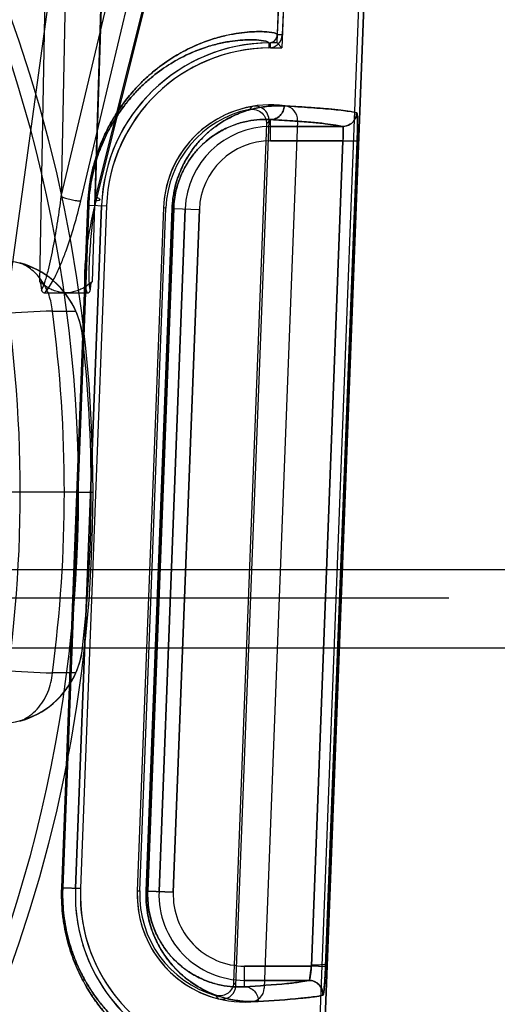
# Model space of a CAD drawing. Header units: millimetres. Extents: x 0 to 297, y 0 to 210.
# Tile 437 of 455: x 243.022 to 243.156, y 159.995 to 160.272. Entities that reach past the tile are written whole.
import ezdxf

# ---------------------------------------------------------------- set-up
doc = ezdxf.new("R2010")
doc.units = ezdxf.units.MM
doc.header["$LTSCALE"] = 16.335
doc.layers.get('0').update_dxf_attribs({"linetype": 'CONTINUOUS'})
for name, color, linetype in [('AXES_REF', 7, 'CONTINUOUS'), ('INTFCLR_1', 7, 'CONTINUOUS'), ('INTFCLR_144815', 7, 'CONTINUOUS'), ('INTFCLR_72935', 7, 'CONTINUOUS')]:
    doc.layers.add(name, color=color, linetype=linetype)

msp = doc.modelspace()

# ---------------------------------------------------------------- linework, layer by layer
at = {"color": 7, "linetype": 'Continuous'}
for radius in [7.756662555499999, 7.756, 7.706331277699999]:
    msp.add_circle((241.4302422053, 154.539298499), radius, dxfattribs=at)
msp.add_arc((241.4302422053, 154.539298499), 7.68, 278.2771290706, 261.7228709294, dxfattribs=at)
at = {"layer": 'AXES_REF', "color": 9, "linetype": 'Continuous'}
msp.add_arc((241.4302422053, 154.539298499), 7.075609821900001, 94.4118118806, 85.5881881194, dxfattribs=at)
at = {"layer": 'INTFCLR_1', "color": 6, "linetype": 'Continuous'}
for p, q in [((243.0862968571, 159.4753140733), (243.1278184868, 160.5621008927)), ((243.087707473, 159.4752871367), (243.1292272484, 160.5620254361)), ((243.105258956, 160.5633136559), (243.0939730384, 160.2679161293)), ((243.1066676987, 160.5632376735), (243.0953826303, 160.2678623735)), ((243.0996460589, 160.2438053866), (243.0903215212, 159.9997450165)), ((243.0445508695, 160.2198151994), (243.0372153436, 160.0278151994)), ((243.0459614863, 160.219788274), (243.0386259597, 160.0277882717)), ((243.0619498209, 160.2191774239), (243.0546142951, 160.0271774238))]:
    msp.add_line(p, q, dxfattribs=at)
at = {"layer": 'INTFCLR_1', "color": 9, "linetype": 'Continuous'}
for p, q in [((243.0953826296, 160.2678623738), (243.0939730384, 160.267916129)), ((243.091600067, 160.2656075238), (243.0916149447, 160.2641969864)), ((243.0921019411, 160.2380946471), (243.0921019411, 160.2440311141)), ((243.1123215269, 160.2420940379), (243.0921019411, 160.2420940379)), ((243.0921019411, 160.2380946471), (243.1124192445, 160.2380946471)), ((243.1035418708, 160.0059562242), (243.1124192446, 160.2380946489)), ((243.1075351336, 160.0058035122), (243.1164126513, 160.2379419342)), ((243.1124192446, 160.2380946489), (243.1164126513, 160.2379419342)), ((243.0406673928, 160.2199799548), (243.033360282, 160.0279786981)), ((243.0336413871, 160.027978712), (243.0409440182, 160.2199799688)), ((243.0406673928, 160.2199799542), (243.0409440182, 160.2199799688)), ((243.0409440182, 160.2199799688), (243.0459614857, 160.2197882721)), ((243.0643913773, 160.2190673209), (243.0570811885, 160.0270660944)), ((243.0575276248, 160.0270661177), (243.0648310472, 160.2190673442)), ((243.0680508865, 160.2189443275), (243.0607153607, 160.0269443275)), ((243.0643913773, 160.2190673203), (243.0648310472, 160.2190673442)), ((243.0720473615, 160.2187916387), (243.0647118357, 160.0267916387)), ((243.0648310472, 160.2190673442), (243.0720473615, 160.2187916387)), ((243.033360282, 160.0279786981), (243.0336413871, 160.027978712)), ((243.0336413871, 160.027978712), (243.0386259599, 160.0277882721)), ((243.0575276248, 160.0270661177), (243.0570811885, 160.0270660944)), ((243.0647118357, 160.0267916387), (243.0575276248, 160.0270661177)), ((243.0847664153, 160.0001760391), (243.0847664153, 160.0059562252)), ((243.1035418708, 160.0059562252), (243.0847664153, 160.0059562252)), ((243.0847664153, 160.0019568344), (243.1028239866, 160.0019568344))]:
    msp.add_line(p, q, dxfattribs=at)
at = {"layer": 'INTFCLR_1', "color": 7, "linetype": 'Continuous'}
msp.add_line((243.1075351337, 160.0058035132), (243.1035418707, 160.0059562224), dxfattribs=at)
at = {"layer": 'INTFCLR_1', "color": 6, "linetype": 'Continuous'}
for centre, radius, start, end in [((243.0915745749, 160.2680075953), 0.0024002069, 270.6077550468, 357.816063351), ((243.0921019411, 160.2180254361), 0.04758473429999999, 90.60430726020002, 177.8120294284), ((243.0915745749, 160.2680075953), 0.0038108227, 270.6069808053, 357.8160603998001), ((243.0921019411, 160.2180254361), 0.04617411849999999, 90.60430654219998, 177.8120270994), ((243.0921019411, 160.2180254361), 0.0301741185, 82.21149370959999, 177.8120295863), ((243.0956489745, 160.2439580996), 0.004, 357.8120301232, 82.21149379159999), ((243.0847664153, 160.0260254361), 0.04758473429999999, 177.8120294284, 265.0198161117), ((243.0847664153, 160.0260254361), 0.04617411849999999, 177.8120299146, 265.019881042), ((243.0847664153, 160.0260254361), 0.0301741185, 177.8120296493, 273.4125651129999), ((243.0863244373, 159.9998977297), 0.004, 273.412564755, 357.8120301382)]:
    msp.add_arc(centre, radius, start, end, dxfattribs=at)
at = {"layer": 'INTFCLR_1', "color": 9, "linetype": 'Continuous'}
for centre, radius, start, end in [((243.0921019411, 160.2180254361), 0.0240686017, 89.99999998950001, 177.8120294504), ((243.0921019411, 160.2180254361), 0.0200692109, 90.0000000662, 177.8120297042), ((243.0830183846, 160.0261012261), 0.049412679, 177.8224634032, 180.0878812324), ((243.0838013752, 160.0260683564), 0.0262926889, 177.8252037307, 180.0936429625), ((243.0847664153, 160.0260254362), 0.0240686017, 177.8120294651, 270.0000000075), ((243.0847664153, 160.0260254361), 0.0200692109, 177.8120295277, 270.0000000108)]:
    msp.add_arc(centre, radius, start, end, dxfattribs=at)
for points, knots in [([(243.093973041, 160.267916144), (243.0939773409, 160.2680282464), (243.0936042, 160.2682726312), (243.092436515, 160.2685602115), (243.0904813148, 160.2687751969), (243.0879760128, 160.2688044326), (243.0853309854, 160.2686608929), (243.0821957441, 160.2682667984), (243.0792793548, 160.2676688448), (243.0767037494, 160.2669721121), (243.0737655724, 160.2660323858), (243.0697801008, 160.2644218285), (243.0646916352, 160.2616949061), (243.0608167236, 160.2589563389), (243.05815758, 160.2567206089), (243.0562099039, 160.254955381), (243.0537475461, 160.2524421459), (243.0513958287, 160.2495970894), (243.0495394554, 160.2470123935), (243.0476153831, 160.2440353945), (243.0458353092, 160.2407298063), (243.0444734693, 160.2375952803), (243.0437248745, 160.2356343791), (243.0430001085, 160.2335399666), (243.0423630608, 160.2313587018), (243.0418238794, 160.229096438), (243.0410994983, 160.2255106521), (243.0407612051, 160.2224449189), (243.0406673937, 160.2199799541)], [0, 0, 0, 0, 0.0041667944, 0.0132325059, 0.0478809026, 0.0743889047, 0.1069926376, 0.1459539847, 0.1917350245, 0.2174100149, 0.2450322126, 0.3062748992, 0.3767708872, 0.4590224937, 0.4819214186, 0.5057929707, 0.5566317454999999, 0.61245778, 0.6427014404, 0.6747871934, 0.7440712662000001, 0.7818214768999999, 0.8016614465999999, 0.8220173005, 0.8641280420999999, 0.8859911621, 0.9083794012, 1, 1, 1, 1]), ([(243.0916000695, 160.2656075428), (243.091604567, 160.2657168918), (243.0912594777, 160.2659630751), (243.09014143, 160.2662539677), (243.088293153, 160.2664734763), (243.0859136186, 160.2665149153), (243.0834042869, 160.2663895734), (243.0804278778, 160.2660250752), (243.0776588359, 160.265463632), (243.0752127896, 160.2648060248), (243.0724213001, 160.2639166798), (243.0686336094, 160.2623881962), (243.0637966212, 160.259794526), (243.0601134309, 160.2571866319), (243.0575855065, 160.2550563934), (243.0557329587, 160.2533732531), (243.053390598, 160.2509759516), (243.0511537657, 160.2482617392), (243.0493878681, 160.245795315), (243.0475569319, 160.2429532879), (243.0458631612, 160.2397973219), (243.044567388, 160.2368047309), (243.0438549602, 160.2349322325), (243.0431650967, 160.2329319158), (243.0425587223, 160.2308486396), (243.0420454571, 160.2286879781), (243.0413557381, 160.2252626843), (243.0410335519, 160.2223344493), (243.0409440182, 160.2199799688)], [0, 0, 0, 0, 0.0042689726, 0.0133434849, 0.0478995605, 0.0743080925, 0.1067900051, 0.1456126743, 0.1912440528, 0.2168424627, 0.2443885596, 0.3054870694, 0.3758623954, 0.4580378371, 0.4809282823, 0.504796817, 0.55564869, 0.6115188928, 0.6417989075, 0.6739322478, 0.7433482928, 0.7811853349, 0.8010746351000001, 0.8214835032, 0.8637107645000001, 0.8856374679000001, 0.9080926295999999, 1, 1, 1, 1]), ([(243.0959177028, 160.2478778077), (243.094733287, 160.2479437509), (243.0922540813, 160.2479312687), (243.0883917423, 160.247424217), (243.0842456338, 160.2462922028), (243.080682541, 160.2447132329), (243.0777489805, 160.2429526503), (243.0758580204, 160.2415679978), (243.0743415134, 160.240277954), (243.0727562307, 160.2387810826), (243.0707846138, 160.2365806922), (243.0689887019, 160.234010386), (243.0676414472, 160.2316053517), (243.0666664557, 160.229516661), (243.0658004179, 160.2271955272), (243.0650932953, 160.2246578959), (243.0645921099, 160.2219242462), (243.0644282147, 160.2200348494), (243.0643913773, 160.2190673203)], [0, 0, 0, 0, 0.0749094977, 0.1561165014, 0.2453216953, 0.3454232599, 0.4010855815, 0.4611454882, 0.493172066, 0.5267668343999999, 0.5987710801, 0.6793235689, 0.7241924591, 0.7727267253, 0.8247342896, 0.8804636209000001, 0.9388580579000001, 1, 1, 1, 1]), ([(243.0921019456, 160.244020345), (243.092569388, 160.2440230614), (243.0935544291, 160.2442264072), (243.0948271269, 160.2450866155), (243.095679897, 160.2463852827), (243.0958992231, 160.2473915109), (243.0959177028, 160.2478778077)], [0, 0, 0, 0, 0.2356907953, 0.4929264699, 0.7546297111, 1, 1, 1, 1]), ([(243.1163119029, 160.245940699), (243.1162801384, 160.2451973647), (243.1158487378, 160.2439076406), (243.1143665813, 160.2424783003), (243.1130627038, 160.2420992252), (243.1123215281, 160.2420976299)], [0, 0, 0, 0, 0.3689833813, 0.6324226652, 1, 1, 1, 1]), ([(243.1164126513, 160.2379419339), (243.1164323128, 160.2384560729), (243.1164669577, 160.2394668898), (243.1165034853, 160.2409319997), (243.1165276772, 160.2423833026), (243.1165190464, 160.243690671), (243.1165142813, 160.24485441), (243.116415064, 160.2454668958), (243.116403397, 160.2459139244), (243.1163119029, 160.245940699)], [0, 0, 0, 0, 0.1923988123, 0.3780628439, 0.5486260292, 0.7331187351, 0.8743091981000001, 0.9643516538, 1, 1, 1, 1]), ([(243.0921019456, 160.244020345), (243.0910836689, 160.2440864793), (243.0889498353, 160.2440993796), (243.0856203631, 160.2436819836), (243.0820402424, 160.242722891), (243.0789596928, 160.2413676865), (243.0764213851, 160.2398493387), (243.0744108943, 160.2383795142), (243.0723875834, 160.2365635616), (243.070383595, 160.234324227), (243.0688243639, 160.232088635), (243.0676551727, 160.229995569), (243.0668079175, 160.2281759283), (243.0660558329, 160.2261540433), (243.0654412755, 160.2239419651), (243.0650056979, 160.2215585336), (243.0648630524, 160.2199110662), (243.0648310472, 160.2190673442)], [0, 0, 0, 0, 0.0743534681, 0.1550331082, 0.2437926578, 0.3435243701, 0.3990981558, 0.4590751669, 0.5247074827, 0.5968389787, 0.6775819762, 0.7227186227, 0.7714095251, 0.8236901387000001, 0.8797311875, 0.9384776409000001, 1, 1, 1, 1]), ([(243.0921019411, 160.2440311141), (243.094166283, 160.2439151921), (243.0979399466, 160.2436875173), (243.1030633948, 160.2433104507), (243.107116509, 160.242937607), (243.1100875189, 160.242562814), (243.1117070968, 160.2422754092), (243.1123215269, 160.2420940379)], [0, 0, 0, 0, 0.3050970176, 0.5578258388, 0.7581134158, 0.9054662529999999, 1, 1, 1, 1]), ([(243.1124192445, 160.2380946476), (243.1124390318, 160.2383518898), (243.112485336, 160.2390764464), (243.1125606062, 160.2403144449), (243.1124807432, 160.2411999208), (243.1124928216, 160.2420707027), (243.1123215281, 160.2420976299)], [0, 0, 0, 0, 0.1918378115, 0.546653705, 0.8710704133, 1, 1, 1, 1]), ([(243.033360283, 160.0279787), (243.0333131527, 160.0267402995), (243.0333083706, 160.0242950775), (243.0335582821, 160.0206890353), (243.0340400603, 160.0172276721), (243.0347222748, 160.0139463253), (243.0354369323, 160.0113493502), (243.0360776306, 160.0093791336), (243.0370414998, 160.0066876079), (243.0386520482, 160.0030061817), (243.0407664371, 159.9992712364), (243.0425234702, 159.9966273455), (243.0442257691, 159.9942968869), (243.0459880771, 159.9921743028), (243.047789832, 159.9902499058), (243.0502629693, 159.9877981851), (243.0539147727, 159.9847410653), (243.0587908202, 159.98159328), (243.0626607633, 159.9796532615), (243.0655370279, 159.9784718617), (243.0680732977, 159.9775630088), (243.0704767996, 159.9768674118), (243.0727343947, 159.9763607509), (243.0746565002, 159.9760038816), (243.076765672, 159.9757257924), (243.0792819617, 159.9755576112), (243.0812522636, 159.9756206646), (243.0824335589, 159.9758158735), (243.0828211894, 159.9760271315), (243.0828253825, 159.9761374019)], [0, 0, 0, 0, 0.04606251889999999, 0.09079100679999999, 0.1342478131, 0.1758530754, 0.2152745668, 0.2342924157, 0.252846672, 0.3215269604, 0.3833176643, 0.4121112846, 0.4394804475, 0.4905571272, 0.5145195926, 0.5374436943, 0.6199777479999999, 0.6909373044, 0.7527191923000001, 0.7805734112, 0.8064734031, 0.8528304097, 0.8734541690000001, 0.8924443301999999, 0.9255134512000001, 0.9522459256, 0.9869084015, 0.9958984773, 1, 1, 1, 1]), ([(243.0570811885, 160.0270660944), (243.0570419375, 160.0260351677), (243.0570696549, 160.0240027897), (243.0574106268, 160.0210593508), (243.0579993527, 160.0183221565), (243.0587732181, 160.0158378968), (243.0596807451, 160.0136016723), (243.0606808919, 160.0115965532), (243.0617467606, 160.0097967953), (243.0631838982, 160.0077054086), (243.0650538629, 160.0054582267), (243.0670599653, 160.0035384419), (243.0686623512, 160.0022312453), (243.0701947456, 160.0011027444), (243.0727686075, 159.999471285), (243.0764423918, 159.99775679), (243.0807517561, 159.9965203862), (243.0847799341, 159.9959658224), (243.0873668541, 159.9959521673), (243.0885987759, 159.9960239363)], [0, 0, 0, 0, 0.0622033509, 0.1222915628, 0.1783748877, 0.2307655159, 0.2789782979, 0.3237295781, 0.3657434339, 0.404988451, 0.4766378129, 0.5415613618, 0.572067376, 0.6012766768, 0.6562614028, 0.7555726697, 0.8445050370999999, 0.9255970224, 1, 1, 1, 1]), ([(243.0336060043, 160.0260257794), (243.0336068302, 160.0254928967), (243.0336360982, 160.023810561), (243.0338290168, 160.0210157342), (243.0342868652, 160.0177097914), (243.0349355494, 160.0145758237), (243.0356151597, 160.0120955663), (243.0362244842, 160.0102140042), (243.0371409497, 160.0076443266), (243.0386721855, 160.0041300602), (243.0406830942, 160.0005644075), (243.0423541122, 159.9980409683), (243.0439725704, 159.9958176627), (243.0456481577, 159.9937929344), (243.0473613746, 159.9919576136), (243.0497117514, 159.9896209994), (243.0531819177, 159.9867087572), (243.0578161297, 159.9837128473), (243.0614936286, 159.9818695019), (243.0642261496, 159.9807492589), (243.0666347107, 159.9798890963), (243.0689170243, 159.9792327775), (243.0710604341, 159.9787573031), (243.0728849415, 159.9784242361), (243.0748860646, 159.97816818), (243.0772766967, 159.9780209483), (243.0791401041, 159.9780960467), (243.0802722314, 159.9782975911), (243.080632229, 159.9785127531), (243.0806360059, 159.9786202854)], [0, 0, 0, 0, 0.0213420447, 0.06737741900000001, 0.1120993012, 0.1549091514, 0.1954641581, 0.2150255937, 0.2341079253, 0.3047210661, 0.3682167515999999, 0.3977925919, 0.4258975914, 0.4783265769, 0.5029138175, 0.5264297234, 0.6110456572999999, 0.6837348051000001, 0.7469788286, 0.7754797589, 0.8019744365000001, 0.8493806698, 0.8704656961, 0.8898779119, 0.9236770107, 0.950998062, 0.9864607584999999, 0.9956906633, 1, 1, 1, 1]), ([(243.0575087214, 160.0260253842), (243.0575096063, 160.0254724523), (243.0575572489, 160.0240504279), (243.0578132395, 160.021828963), (243.0583244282, 160.0194430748), (243.058996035, 160.017278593), (243.0597838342, 160.0153309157), (243.0606517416, 160.0135854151), (243.0615761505, 160.0120200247), (243.0628225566, 160.0102022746), (243.0644426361, 160.0082513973), (243.0664850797, 160.0062957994), (243.0685259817, 160.0047126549), (243.0711219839, 160.0030719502), (243.0742957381, 160.0016003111), (243.0780145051, 160.0005515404), (243.0814840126, 160.0000967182), (243.0837085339, 160.0001046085), (243.0847664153, 160.0001760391)], [0, 0, 0, 0, 0.0394330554, 0.1014001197, 0.1591971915, 0.2132012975, 0.2628183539, 0.3088708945, 0.3520968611, 0.3923582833, 0.4659620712, 0.5324718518, 0.593642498, 0.6498475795, 0.7512275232, 0.8418574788, 0.9243841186, 1, 1, 1, 1]), ([(243.1028239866, 160.0019568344), (243.1020616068, 160.0017412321), (243.1000132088, 160.0014159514), (243.0940026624, 160.0007387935), (243.0887463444, 160.0004099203), (243.0847664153, 160.0001760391)], [0, 0, 0, 0, 0.1308855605, 0.341376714, 1, 1, 1, 1]), ([(243.0847664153, 160.0001760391), (243.0852557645, 160.0001735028), (243.0862935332, 159.9999570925), (243.0876134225, 159.9990133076), (243.0884522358, 159.9976048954), (243.088614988, 159.9965326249), (243.0885987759, 159.9960239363)], [0, 0, 0, 0, 0.2347231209, 0.4931008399, 0.755879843, 1, 1, 1, 1]), ([(243.1028239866, 160.0019568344), (243.1036008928, 160.0019559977), (243.1049729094, 160.0015315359), (243.1064721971, 159.9999705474), (243.1068424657, 159.9985822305), (243.1068136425, 159.9978047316)], [0, 0, 0, 0, 0.3673148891, 0.63215257, 1, 1, 1, 1]), ([(243.0885987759, 159.9960239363), (243.0926133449, 159.9962578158), (243.097915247, 159.9965866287), (243.1039782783, 159.9972638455), (243.1060444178, 159.9975890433), (243.1068136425, 159.9978047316)], [0, 0, 0, 0, 0.6586624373, 0.8691492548, 1, 1, 1, 1])]:
    msp.add_open_spline(points, degree=3, knots=knots, dxfattribs=at)
at = {"layer": 'INTFCLR_1', "color": 6, "linetype": 'Continuous'}
msp.add_open_spline([(243.1163114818, 160.2459407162), (243.1157253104, 160.2461122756), (243.1142235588, 160.2463821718), (243.1115853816, 160.246723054), (243.1082480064, 160.2470448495), (243.104409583, 160.2473486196), (243.1002459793, 160.2476279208), (243.0973788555, 160.2477964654), (243.0959181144, 160.2478777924)], degree=3, knots=[0, 0, 0, 0, 0.08936447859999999, 0.222530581, 0.389450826, 0.5797688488, 0.7859384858, 1, 1, 1, 1], dxfattribs=at)
at = {"layer": 'INTFCLR_1', "color": 7, "linetype": 'Continuous'}
for points, knots in [([(243.1028239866, 160.0019568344), (243.1030067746, 160.0019823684), (243.103116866, 160.0028263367), (243.1033205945, 160.0036299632), (243.1034572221, 160.0049795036), (243.1035378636, 160.0058298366), (243.1035731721, 160.006342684)], [0, 0, 0, 0, 0.1235787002, 0.4193134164, 0.6557971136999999, 1, 1, 1, 1]), ([(243.1028239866, 160.0019568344), (243.1033084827, 160.0020245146), (243.1031465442, 160.0040623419), (243.103474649, 160.0050880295), (243.1035418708, 160.0059562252)], [0, 0, 0, 0, 0.3597076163, 1, 1, 1, 1]), ([(243.1035731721, 160.006342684), (243.1038093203, 160.0063345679), (243.1045142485, 160.0063198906), (243.10572026, 160.0062915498), (243.1066905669, 160.0064397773), (243.1074876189, 160.006418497), (243.1075663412, 160.0065764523)], [0, 0, 0, 0, 0.1763530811, 0.530125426, 0.8682802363, 1, 1, 1, 1]), ([(243.1075663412, 160.0065764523), (243.1075488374, 160.0060611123), (243.1075048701, 160.0050367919), (243.1074364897, 160.0035351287), (243.1073619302, 160.0022180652), (243.1072880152, 160.0011165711), (243.1072134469, 160.0001557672), (243.1071270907, 159.9992895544), (243.1070393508, 159.998522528), (243.1069374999, 159.9981032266), (243.1068787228, 159.9978229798), (243.1068136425, 159.9978047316)], [0, 0, 0, 0, 0.175182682, 0.3483077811, 0.5107389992, 0.6232334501, 0.723652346, 0.8372287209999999, 0.9223507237, 0.9770368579, 1, 1, 1, 1]), ([(243.1068136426, 159.9978047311), (243.1069547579, 159.9982404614), (243.1071441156, 159.9991757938), (243.1072597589, 160.0007650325), (243.107416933, 160.0029865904), (243.1074934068, 160.0047126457), (243.1075351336, 160.005803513)], [0, 0, 0, 0, 0.1691170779, 0.3560472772, 0.5929530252, 1, 1, 1, 1])]:
    msp.add_open_spline(points, degree=3, knots=knots, dxfattribs=at)
at = {"layer": 'INTFCLR_144815', "color": 9, "linetype": 'Continuous'}
for p, q in [((243.0106730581, 160.1393150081), (243.0841557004, 160.6718127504)), ((243.0332218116, 160.2224120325), (243.1114501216, 160.551333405)), ((243.0387249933, 160.2211820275), (243.1175383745, 160.55256341)), ((243.1250428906, 160.5513334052), (243.0428992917, 160.2224120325)), ((243.1257046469, 160.55256341), (243.0429466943, 160.2211820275)), ((243.0271579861, 160.1984475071), (243.0339622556, 160.5475776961)), ((243.0528258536, 160.547577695), (243.0418936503, 160.1984476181)), ((243.0395432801, 160.5474730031), (243.0332218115, 160.2224120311)), ((243.0428992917, 160.2224120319), (243.0530900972, 160.5474730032)), ((243.030743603, 160.1902001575), (243.0373381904, 160.1901702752)), ((243.0392131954, 160.1831859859), (243.0392190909, 160.1831332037)), ((243.1501632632, 160.1173784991), (242.1427684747, 160.1173784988)), ((242.1507672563, 160.109518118), (243.1421644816, 160.1095181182)), ((243.0392190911, 160.0954637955), (243.0392131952, 160.0954110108)), ((243.0373381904, 160.0884267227), (243.0307436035, 160.0883968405))]:
    msp.add_line(p, q, dxfattribs=at)
at = {"layer": 'INTFCLR_144815', "color": 6, "linetype": 'Continuous'}
for p, q in [((243.0285297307, 160.195298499), (243.0405219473, 160.195298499)), ((243.0380867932, 160.139298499), (243.0169011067, 160.139298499)), ((243.0380868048, 160.139298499), (243.0420867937, 160.1392984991)), ((243.0380868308, 160.1392984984), (243.0420867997, 160.1392984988)), ((243.1752962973, 160.117378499), (243.1501632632, 160.1173784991)), ((242.1193466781, 160.0954764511), (243.1735850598, 160.0954764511))]:
    msp.add_line(p, q, dxfattribs=at)
at = {"layer": 'INTFCLR_144815', "color": 9, "linetype": 'Continuous'}
msp.add_circle((242.6464658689, 160.139298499), 0.3956209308, dxfattribs=at)
for centre, radius, start, end in [((242.6464658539, 160.1393682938), 0.3916209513, 359.9897887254, 180.0102113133), ((243.3228075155, 154.2983841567), 5.8990505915, 92.8378929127, 93.1072203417), ((242.6464658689, 160.139298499), 0.3876343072, 352.4544928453, 7.545507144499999), ((242.6464658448, 160.1392287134), 0.3916209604, 179.9897901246, 0.0102099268), ((243.3238039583, 165.9993782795), 5.918241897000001, 266.8932043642, 267.1616585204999)]:
    msp.add_arc(centre, radius, start, end, dxfattribs=at)
at = {"layer": 'INTFCLR_144815', "color": 6, "linetype": 'Continuous'}
for centre, radius, start, end in [((242.6464658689, 160.139298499), 0.3752405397, 350.0000000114, 10.0000000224), ((243.0153738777, 160.1804738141), 0.0239929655, 6.3648645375, 88.49110230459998), ((243.0153578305, 160.18054529), 0.0239950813, 23.6481381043, 75.071295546), ((243.0153135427, 160.180513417), 0.0240486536, 6.3808199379, 23.6753739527), ((242.6464658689, 160.139298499), 0.3951918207, 353.627751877, 6.3722481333), ((243.0153740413, 160.0981231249), 0.0239927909, 271.5085107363, 353.6352322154), ((243.0153046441, 160.0980859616), 0.0240578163, 336.3279434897, 353.6159006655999), ((243.0153578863, 160.0980516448), 0.0239950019, 284.9286144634, 336.3519464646)]:
    msp.add_arc(centre, radius, start, end, dxfattribs=at)
at = {"layer": 'INTFCLR_144815', "color": 9, "linetype": 'Continuous'}
for points, knots in [([(243.0276717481, 160.1960633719), (243.0281478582, 160.1968319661), (243.028609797, 160.1982347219), (243.0291895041, 160.2001609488), (243.0297559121, 160.2023495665), (243.0303917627, 160.2051497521), (243.0312976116, 160.2097042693), (243.0322715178, 160.215461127), (243.0329244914, 160.2200907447), (243.0332218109, 160.2224120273)], [0, 0, 0, 0, 0.1004513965, 0.161528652, 0.22412184, 0.3514007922, 0.4806002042, 0.7399867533, 1, 1, 1, 1]), ([(243.0285298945, 160.1952986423), (243.0295889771, 160.1963634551), (243.0306752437, 160.1982258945), (243.0321785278, 160.2011841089), (243.0333913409, 160.2039778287), (243.0351131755, 160.2084998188), (243.0369486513, 160.2142261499), (243.0381731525, 160.2188617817), (243.0387249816, 160.2211820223)], [0, 0, 0, 0, 0.160886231, 0.2261073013, 0.3563318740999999, 0.4865621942, 0.7445063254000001, 1, 1, 1, 1]), ([(243.0332218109, 160.2224120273), (243.0336159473, 160.2222328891), (243.0345261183, 160.2218977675), (243.0359658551, 160.2215097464), (243.0374015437, 160.2212521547), (243.038324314, 160.221177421), (243.0387249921, 160.2211820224)], [0, 0, 0, 0, 0.2290531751, 0.5118884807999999, 0.7879997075, 1, 1, 1, 1]), ([(243.042946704, 160.2211820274), (243.042376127, 160.2188872), (243.0415993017, 160.2154379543), (243.0407648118, 160.2108256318), (243.0402591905, 160.207406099), (243.0398950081, 160.2040256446), (243.0397476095, 160.201237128), (243.0397787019, 160.1990488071), (243.0399321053, 160.197243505), (243.040185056, 160.1959630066), (243.0405219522, 160.195298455)], [0, 0, 0, 0, 0.2702304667, 0.403811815, 0.5355721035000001, 0.6651771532, 0.7922010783, 0.8545306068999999, 0.9148557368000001, 1, 1, 1, 1]), ([(243.0428992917, 160.2224120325), (243.042575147, 160.2200965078), (243.0421332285, 160.2166236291), (243.0416438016, 160.2119984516), (243.0413369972, 160.2085640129), (243.041101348, 160.2051701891), (243.0409855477, 160.2023752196), (243.0409626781, 160.2001821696), (243.0410267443, 160.1982680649), (243.041099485, 160.1968634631), (243.0413800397, 160.1960630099)], [0, 0, 0, 0, 0.2649502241, 0.3966542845, 0.527024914, 0.6556767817, 0.7820849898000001, 0.844097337, 0.9038837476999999, 1, 1, 1, 1]), ([(243.0428992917, 160.2224120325), (243.043203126, 160.2222731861), (243.0436040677, 160.2220824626), (243.0440954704, 160.2216459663), (243.0440519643, 160.2214778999)], [0, 0, 0, 0, 0.6580283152, 1, 1, 1, 1]), ([(243.0440519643, 160.2214778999), (243.0440172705, 160.2213438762), (243.0435594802, 160.2211760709), (243.0432009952, 160.221179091), (243.042946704, 160.2211820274)], [0, 0, 0, 0, 0.3524927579, 1, 1, 1, 1]), ([(243.0307436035, 160.1902001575), (243.030606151, 160.1917182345), (243.0299791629, 160.1946848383), (243.0280140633, 160.1986725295), (243.0251772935, 160.2018451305), (243.0227806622, 160.2032609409), (243.0215392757, 160.2037301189)], [0, 0, 0, 0, 0.2662787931, 0.5236181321, 0.7681696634, 1, 1, 1, 1]), ([(243.0215393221, 160.0748669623), (243.0225528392, 160.0752498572), (243.0243220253, 160.0762208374), (243.0265113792, 160.0781898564), (243.0282095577, 160.0804333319), (243.0295035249, 160.0829705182), (243.0303629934, 160.0856532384), (243.0306614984, 160.0874900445), (243.0307436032, 160.0883968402)], [0, 0, 0, 0, 0.1889436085, 0.346878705, 0.5106297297, 0.6767675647, 0.8412137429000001, 1, 1, 1, 1])]:
    msp.add_open_spline(points, degree=3, knots=knots, dxfattribs=at)
at = {"layer": 'INTFCLR_144815', "color": 7, "linetype": 'Continuous'}
for points, knots in [([(243.034525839, 160.195298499), (243.0340562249, 160.195297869), (243.0330990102, 160.1953778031), (243.0316590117, 160.195734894), (243.0301863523, 160.1963485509), (243.0286554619, 160.1972489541), (243.0276673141, 160.198017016), (243.0271579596, 160.1984476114)], [0, 0, 0, 0, 0.1722458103, 0.3504564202, 0.5420907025, 0.7553664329, 1, 1, 1, 1]), ([(243.0418937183, 160.1984476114), (243.0413847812, 160.1980160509), (243.0403882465, 160.1972433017), (243.0388467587, 160.1963381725), (243.0373648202, 160.1957255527), (243.0359329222, 160.1953758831), (243.0349871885, 160.1952969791), (243.034525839, 160.195298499)], [0, 0, 0, 0, 0.2447452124, 0.4613666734, 0.6537265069, 0.8307849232, 1, 1, 1, 1])]:
    msp.add_open_spline(points, degree=3, knots=knots, dxfattribs=at)
at = {"layer": 'INTFCLR_144815', "color": 6, "linetype": 'Continuous'}
for points, knots in [([(243.0271579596, 160.1984476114), (243.0274616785, 160.1981874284), (243.0274571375, 160.1972302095), (243.0276221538, 160.196475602), (243.0276715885, 160.1960632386)], [0, 0, 0, 0, 0.490560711, 1, 1, 1, 1]), ([(243.0413800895, 160.1960632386), (243.0414294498, 160.1964749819), (243.0415945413, 160.197229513), (243.0415893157, 160.1981872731), (243.0418937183, 160.1984476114)], [0, 0, 0, 0, 0.5086757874, 1, 1, 1, 1])]:
    msp.add_open_spline(points, degree=3, knots=knots, dxfattribs=at)
for points in [[(243.0276715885, 160.1960632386), (243.0277137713, 160.1957111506), (243.0280622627, 160.1953041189), (243.0284168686, 160.1953041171)], [(243.0405219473, 160.195298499), (243.0408826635, 160.1952985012), (243.0413238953, 160.1956165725), (243.0413667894, 160.1959747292)]]:
    msp.add_open_spline(points, degree=3, dxfattribs=at)
at = {"layer": 'INTFCLR_72935', "color": 6, "linetype": 'Continuous'}
for p, q in [((243.0862963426, 159.4753006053), (243.1278188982, 160.562111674)), ((243.1292272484, 160.5620254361), (243.087707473, 159.4752871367)), ((243.0938849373, 160.2656101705), (243.105258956, 160.5633136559)), ((243.106667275, 160.5632266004), (243.0952426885, 160.2641995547)), ((243.0938849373, 160.2656101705), (243.0921019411, 160.2656101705)), ((243.0938849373, 160.2656101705), (243.0952426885, 160.2641995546)), ((243.092101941, 160.2641995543), (243.095242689, 160.2641995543)), ((243.0823437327, 160.0004791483), (243.0916355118, 160.2436821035)), ((243.0909025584, 160.2428305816), (243.0816778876, 160.001384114)), ((243.0372153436, 160.0278151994), (243.0445508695, 160.2198151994)), ((243.0459625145, 160.2198151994), (243.0386269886, 160.0278151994)), ((243.0619498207, 160.2191774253), (243.0546142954, 160.0271774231)), ((243.0553142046, 160.0271640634), (243.0626497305, 160.2191640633))]:
    msp.add_line(p, q, dxfattribs=at)
at = {"layer": 'INTFCLR_72935', "color": 9, "linetype": 'Continuous'}
for p, q in [((243.0921019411, 160.2641995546), (243.0921019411, 160.2656101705)), ((243.0921019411, 160.2380946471), (243.0921019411, 160.2440311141)), ((243.0921019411, 160.2420940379), (243.1123215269, 160.2420940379)), ((243.1124192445, 160.2380946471), (243.0921019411, 160.2380946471)), ((243.11241928, 160.2380946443), (243.1035419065, 160.0059562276)), ((243.1164126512, 160.2379419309), (243.1075351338, 160.0058035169)), ((243.1164126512, 160.2379419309), (243.11241928, 160.2380946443)), ((243.033360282, 160.027978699), (243.0406673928, 160.2199799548)), ((243.0409440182, 160.2199799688), (243.0336413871, 160.0279787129)), ((243.0406673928, 160.2199799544), (243.0409440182, 160.2199799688)), ((243.0409440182, 160.2199799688), (243.0459614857, 160.2197882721)), ((243.0570811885, 160.0270660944), (243.0643913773, 160.2190673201)), ((243.0648310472, 160.2190673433), (243.0575276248, 160.0270661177)), ((243.0607153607, 160.0269443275), (243.0680508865, 160.2189443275)), ((243.06264922, 160.2191507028), (243.061949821, 160.2191774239)), ((243.0648310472, 160.2190673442), (243.0643913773, 160.2190673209)), ((243.0647118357, 160.0267916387), (243.0720473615, 160.2187916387)), ((243.0648310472, 160.2190673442), (243.0720473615, 160.2187916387)), ((243.033360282, 160.0279786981), (243.0336413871, 160.027978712)), ((243.0386259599, 160.0277882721), (243.0336413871, 160.027978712)), ((243.0546142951, 160.0271774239), (243.0553136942, 160.0271507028)), ((243.0570811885, 160.0270660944), (243.0575276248, 160.0270661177)), ((243.0575276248, 160.0270661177), (243.0647118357, 160.0267916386)), ((243.0847664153, 160.0001760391), (243.0847664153, 160.0059562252)), ((243.0847664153, 160.0059562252), (243.1035418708, 160.0059562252)), ((243.1075351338, 160.0058035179), (243.1035419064, 160.0059562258)), ((243.1028239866, 160.0019568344), (243.0847664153, 160.0019568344))]:
    msp.add_line(p, q, dxfattribs=at)
at = {"layer": 'INTFCLR_72935', "color": 6, "linetype": 'Continuous'}
for centre, radius, start, end in [((243.0921019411, 160.2180254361), 0.04758473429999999, 89.9999999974, 177.8120294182), ((243.0921019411, 160.2180254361), 0.04617411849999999, 90.0000001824, 177.8120270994), ((243.0921019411, 160.2180254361), 0.0301741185, 99.7791963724, 177.81202681), ((243.0921019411, 160.2180254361), 0.0294742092, 101.7282908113, 177.8120294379), ((243.0847664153, 160.0260254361), 0.04758473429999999, 177.8120294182, 267.7698936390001), ((243.0847664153, 160.0260254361), 0.04617411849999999, 177.8120299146, 269.5192412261), ((243.0847664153, 160.0260254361), 0.0301741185, 177.8120310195, 255.8448622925), ((243.0847664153, 160.0260254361), 0.0294742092, 177.8120294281, 253.8957680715)]:
    msp.add_arc(centre, radius, start, end, dxfattribs=at)
at = {"layer": 'INTFCLR_72935', "color": 9, "linetype": 'Continuous'}
for centre, radius, start, end in [((243.1413013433, 160.1932329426), 0.0769706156, 134.8928095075, 135.8102475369), ((243.141328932, 160.2001669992), 0.0660530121, 138.7922956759, 139.7668778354), ((243.0921019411, 160.2180254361), 0.0240686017, 90.0000000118, 177.8120294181), ((243.0921019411, 160.2180254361), 0.0200692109, 90.0000000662, 177.8120297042), ((243.0847664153, 160.0260254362), 0.0240686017, 177.8120294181, 269.9999999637), ((243.0847664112, 160.0260254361), 0.0200692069, 177.8120290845, 269.9999999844), ((243.1352125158, 160.0400757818), 0.0660530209, 215.8571808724, 216.8317628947), ((243.1357141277, 160.0469917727), 0.0769706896, 219.8138118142, 220.7312489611)]:
    msp.add_arc(centre, radius, start, end, dxfattribs=at)
at = {"layer": 'INTFCLR_72935', "color": 7, "linetype": 'Continuous'}
msp.add_arc((243.102814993, 159.9979558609), 0.0040012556, 357.8355308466, 89.87120710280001, dxfattribs=at)
at = {"layer": 'INTFCLR_72935', "color": 9, "linetype": 'Continuous'}
for points, knots in [([(243.0406673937, 160.2199799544), (243.040761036, 160.2224404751), (243.0410983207, 160.2255007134), (243.0418203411, 160.2290801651), (243.0423573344, 160.2313367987), (243.0429912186, 160.2335112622), (243.0437123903, 160.2355998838), (243.0444587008, 160.2375592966), (243.0458162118, 160.2406903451), (243.0475901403, 160.2439915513), (243.0495087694, 160.2469673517), (243.0513685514, 160.2495626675), (243.0537318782, 160.2524258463), (243.0566334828, 160.2553884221), (243.060280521, 160.2585759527), (243.0646772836, 160.261686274), (243.0690712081, 160.2640428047), (243.0723428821, 160.2654576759), (243.0752404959, 160.2665391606), (243.0780035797, 160.2673567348), (243.0806132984, 160.267942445), (243.0828686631, 160.2683525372), (243.085375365, 160.2686650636), (243.0880204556, 160.2688053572), (243.0905146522, 160.2687729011), (243.0924538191, 160.2685570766), (243.0936110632, 160.2682698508), (243.0939772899, 160.2680268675), (243.0939730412, 160.2679161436)], [0, 0, 0, 0, 0.09145445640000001, 0.1138036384, 0.1356225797, 0.1775934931, 0.1978577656, 0.2176815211, 0.2554568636, 0.3245480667, 0.3565511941, 0.3869221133, 0.443096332, 0.4942467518, 0.5407728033, 0.6228600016, 0.6936556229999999, 0.7255371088, 0.7551980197, 0.8084927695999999, 0.8323850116, 0.8545194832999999, 0.8936035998, 0.9261879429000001, 0.9525909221, 0.9869380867, 0.995884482, 1, 1, 1, 1]), ([(243.0409440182, 160.2199799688), (243.0410333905, 160.2223302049), (243.0413546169, 160.2252531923), (243.0420420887, 160.2286724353), (243.0425532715, 160.2308277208), (243.0431566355, 160.2329045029), (243.0438430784, 160.2348992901), (243.0445533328, 160.236770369), (243.0458449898, 160.239759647), (243.0475329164, 160.2429114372), (243.049358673, 160.2457523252), (243.0511278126, 160.2482288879), (243.0533756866, 160.2509603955), (243.0561355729, 160.2537859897), (243.0596032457, 160.2568240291), (243.0637829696, 160.2597863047), (243.0679603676, 160.2620280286), (243.0710698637, 160.2633715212), (243.0738225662, 160.2643966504), (243.0764471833, 160.2651695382), (243.0789256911, 160.2657205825), (243.0810668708, 160.2661044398), (243.083446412, 160.2663933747), (243.0859557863, 160.2665155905), (243.0883247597, 160.2664710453), (243.090157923, 160.2662508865), (243.0912658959, 160.2659602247), (243.0916045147, 160.2657155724), (243.0916000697, 160.2656075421)], [0, 0, 0, 0, 0.0917406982, 0.1141566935, 0.1360391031, 0.1781262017, 0.1984432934, 0.2183163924, 0.2561787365, 0.3254018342, 0.3574526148, 0.3878602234, 0.4440791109, 0.4952427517, 0.5417573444, 0.6237687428, 0.6944433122, 0.7262543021, 0.7558410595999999, 0.8089827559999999, 0.8327989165, 0.8548590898, 0.8938039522, 0.926266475, 0.9525704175, 0.9868267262, 0.9957825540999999, 1, 1, 1, 1]), ([(243.0643913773, 160.2190673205), (243.0644277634, 160.2200229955), (243.064589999, 160.2219062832), (243.0650870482, 160.224631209), (243.0657930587, 160.2271724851), (243.0666535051, 160.2294849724), (243.0676228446, 160.2315683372), (243.0686659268, 160.2334374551), (243.0697594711, 160.2351144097), (243.0712161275, 160.2370616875), (243.0727494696, 160.2387739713), (243.0743324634, 160.2402697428), (243.0758444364, 160.2415572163), (243.0777265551, 160.2429371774), (243.0806470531, 160.2446943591), (243.084205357, 160.2462781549), (243.088362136, 160.2474192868), (243.0922418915, 160.2479310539), (243.0947309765, 160.2479438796), (243.0959177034, 160.2478778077)], [0, 0, 0, 0, 0.0603904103, 0.1191453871, 0.1746657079, 0.2267206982, 0.2747736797, 0.3196234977, 0.3617702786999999, 0.401092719, 0.4731052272, 0.5065358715, 0.5385677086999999, 0.5984567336, 0.6536562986, 0.7535702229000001, 0.8432689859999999, 0.9249473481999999, 1, 1, 1, 1]), ([(243.0959177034, 160.2478778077), (243.0958992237, 160.2473915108), (243.0956798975, 160.2463852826), (243.0948271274, 160.2450866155), (243.0935544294, 160.244226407), (243.0925693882, 160.2440230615), (243.0921019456, 160.244020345)], [0, 0, 0, 0, 0.2453702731, 0.5070734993, 0.7643091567, 1, 1, 1, 1]), ([(243.1123215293, 160.2421012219), (243.1130625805, 160.2421023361), (243.114366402, 160.2424805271), (243.1158486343, 160.2439087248), (243.116280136, 160.2451977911), (243.1163119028, 160.245940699)], [0, 0, 0, 0, 0.3676535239, 0.6310889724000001, 1, 1, 1, 1]), ([(243.1163119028, 160.245940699), (243.1163743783, 160.2459224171), (243.1164102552, 160.2456369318), (243.1164784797, 160.2452234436), (243.1165059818, 160.2444538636), (243.1165250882, 160.2435888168), (243.1165253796, 160.2426273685), (243.1165066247, 160.2407596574), (243.1164601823, 160.2391848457), (243.1164126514, 160.2379419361)], [0, 0, 0, 0, 0.0243363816, 0.0836812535, 0.1766822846, 0.3011690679, 0.4113743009, 0.5349902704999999, 1, 1, 1, 1]), ([(243.0648310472, 160.219067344), (243.0648627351, 160.2199007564), (243.0650038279, 160.2215429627), (243.0654358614, 160.2239187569), (243.0660494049, 160.2261338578), (243.0667968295, 160.2281486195), (243.0676389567, 160.2299634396), (243.0685446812, 160.2315906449), (243.0694942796, 160.2330498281), (243.070758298, 160.2347424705), (243.0729276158, 160.2371685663), (243.0756329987, 160.2393751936), (243.0789288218, 160.2413511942), (243.0820055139, 160.2427109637), (243.0855947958, 160.2436778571), (243.0889393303, 160.2440992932), (243.0910816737, 160.2440866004), (243.0921019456, 160.244020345)], [0, 0, 0, 0, 0.06077781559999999, 0.1198984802, 0.1757318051, 0.2280605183, 0.2763227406, 0.3213894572, 0.3636589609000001, 0.4030982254, 0.4752412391, 0.6003836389, 0.6555048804, 0.7550667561, 0.8443318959, 0.925492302, 1, 1, 1, 1]), ([(243.1123215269, 160.2420940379), (243.1117068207, 160.2422754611), (243.1100866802, 160.2425629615), (243.1071149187, 160.2429377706), (243.1030614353, 160.2433106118), (243.0979385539, 160.2436876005), (243.0941656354, 160.2439152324), (243.0921019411, 160.2440311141)], [0, 0, 0, 0, 0.0945749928, 0.2419709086, 0.4422842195, 0.6949987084, 1, 1, 1, 1]), ([(243.1123215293, 160.2421012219), (243.1124946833, 160.2420744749), (243.1124785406, 160.2411989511), (243.1125542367, 160.2404232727), (243.1124913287, 160.2391998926), (243.1124486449, 160.238477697), (243.1124192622, 160.2380946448)], [0, 0, 0, 0, 0.1301670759, 0.4536350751, 0.7145828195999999, 1, 1, 1, 1]), ([(243.0828253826, 159.9761374), (243.0828211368, 159.9760256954), (243.0824266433, 159.9758136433), (243.0812374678, 159.9756194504), (243.0792581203, 159.9755585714), (243.0767423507, 159.9757264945), (243.0740962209, 159.9760794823), (243.0709752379, 159.9767240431), (243.0680898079, 159.9775577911), (243.065557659, 159.9784639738), (243.0626869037, 159.979641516), (243.0588233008, 159.9815750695), (243.053945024, 159.9847183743), (243.049793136, 159.9881890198), (243.046407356, 159.9916721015), (243.0437644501, 159.9948498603), (243.0416541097, 159.9978731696), (243.0400176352, 160.0005936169), (243.0383509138, 160.0036987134), (243.0368540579, 160.0071113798), (243.0357562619, 160.0103178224), (243.0351717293, 160.012312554), (243.0346215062, 160.0144332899), (243.0341634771, 160.0166316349), (243.0338069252, 160.0189017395), (243.0333683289, 160.0224923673), (243.033267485, 160.0255403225), (243.033360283, 160.0279786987)], [0, 0, 0, 0, 0.00415512, 0.0132579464, 0.0481237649, 0.0748320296, 0.1077088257, 0.1470290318, 0.1932704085, 0.2191881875, 0.2469717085, 0.3085690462, 0.3794799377, 0.4622323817, 0.509063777, 0.5598962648, 0.6156970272, 0.6459197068, 0.6778621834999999, 0.7466489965, 0.7841161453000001, 0.8037783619, 0.8238994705, 0.8655447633, 0.887177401, 0.9092985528, 1, 1, 1, 1]), ([(243.0806354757, 159.9786203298), (243.0806316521, 159.9785114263), (243.0802652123, 159.9782953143), (243.0791254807, 159.9780948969), (243.0772535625, 159.9780217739), (243.0748634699, 159.978168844), (243.0723527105, 159.9784940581), (243.0693896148, 159.9790977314), (243.0666500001, 159.9798843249), (243.0642453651, 159.9807419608), (243.0615181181, 159.9818585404), (243.057846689, 159.9836957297), (243.0532104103, 159.9866873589), (243.0492645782, 159.9899939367), (243.0460463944, 159.9933143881), (243.0435335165, 159.9963456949), (243.0415271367, 159.9992302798), (243.0399711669, 160.0018264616), (243.0383859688, 160.0047909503), (243.0369625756, 160.008049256), (243.0359188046, 160.0111106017), (243.0353629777, 160.0130154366), (243.0348397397, 160.0150408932), (243.0344042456, 160.0171404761), (243.0340652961, 160.0193086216), (243.0336483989, 160.0227384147), (243.0335528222, 160.0256496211), (243.0336413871, 160.0279787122)], [0, 0, 0, 0, 0.0042537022, 0.0133611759, 0.04812505, 0.0747278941, 0.1074766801, 0.1466521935, 0.1927386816, 0.2185778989, 0.2462841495, 0.3077370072, 0.3785304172, 0.4612143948, 0.5080400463, 0.5588924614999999, 0.6147450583, 0.6450081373, 0.6770021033, 0.7459276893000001, 0.7834843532, 0.803196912, 0.8233716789, 0.8651340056, 0.8868300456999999, 0.9090174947, 1, 1, 1, 1]), ([(243.0885987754, 159.9960239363), (243.0873706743, 159.9959523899), (243.0847980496, 159.9959654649), (243.0807933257, 159.9965130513), (243.076507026, 159.9977339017), (243.0728437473, 159.9994314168), (243.0702702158, 160.0010517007), (243.0687333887, 160.0021762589), (243.067120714, 160.0034839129), (243.0655423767, 160.0049867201), (243.0640252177, 160.0066939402), (243.0624556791, 160.0086888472), (243.0609997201, 160.010965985), (243.0597062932, 160.0135448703), (243.0587921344, 160.015784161), (243.0580087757, 160.0182841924), (243.057415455, 160.0210283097), (243.0570703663, 160.0239872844), (243.0570415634, 160.0260253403), (243.0570811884, 160.0270660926)], [0, 0, 0, 0, 0.074173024, 0.1546396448, 0.2429881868, 0.3419352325, 0.3968777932, 0.4261200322, 0.4567099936, 0.5220216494, 0.5572175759, 0.5943521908, 0.6749935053, 0.719602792, 0.7681810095, 0.8206609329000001, 0.8773706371, 0.9372031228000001, 1, 1, 1, 1]), ([(243.0847664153, 160.0001760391), (243.0837117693, 160.0001048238), (243.0814995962, 160.0000965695), (243.0780503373, 160.0005454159), (243.074351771, 160.0015807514), (243.0711867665, 160.0030375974), (243.0685900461, 160.0046679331), (243.0665388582, 160.0062486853), (243.0648675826, 160.0078410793), (243.0635528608, 160.0093223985), (243.0621917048, 160.0110555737), (243.0609284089, 160.0130362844), (243.0598063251, 160.0152807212), (243.0590127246, 160.0172311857), (243.0583325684, 160.0194095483), (243.0578175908, 160.0218015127), (243.0575179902, 160.0243816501), (243.0574930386, 160.0261584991), (243.0575276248, 160.0270661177)], [0, 0, 0, 0, 0.0735665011, 0.1534744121, 0.2413382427, 0.3398943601, 0.3947325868, 0.4544734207, 0.519818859, 0.5550472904, 0.5922446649, 0.6731192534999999, 0.7179652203, 0.7667575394, 0.8195039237, 0.8765923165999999, 0.9367873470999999, 1, 1, 1, 1]), ([(243.0847664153, 160.0001760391), (243.088746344, 160.0004099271), (243.0940026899, 160.000738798), (243.1000132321, 160.001415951), (243.1020616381, 160.0017412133), (243.1028239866, 160.0019568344)], [0, 0, 0, 0, 0.6586232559, 0.8691185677, 1, 1, 1, 1]), ([(243.0847664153, 160.0001760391), (243.0852557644, 160.0001735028), (243.086293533, 159.9999570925), (243.0876134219, 159.9990133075), (243.0884522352, 159.9976048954), (243.0886149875, 159.9965326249), (243.0885987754, 159.9960239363)], [0, 0, 0, 0, 0.2347231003, 0.4931008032, 0.755879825, 1, 1, 1, 1]), ([(243.1068136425, 159.9978047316), (243.1060444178, 159.9975890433), (243.1039782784, 159.9972638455), (243.0979152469, 159.9965866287), (243.0926133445, 159.9962578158), (243.0885987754, 159.9960239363)], [0, 0, 0, 0, 0.1308507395, 0.3413375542, 1, 1, 1, 1])]:
    msp.add_open_spline(points, degree=3, knots=knots, dxfattribs=at)
at = {"layer": 'INTFCLR_72935', "color": 6, "linetype": 'Continuous'}
for points, knots in [([(243.091600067, 160.2656075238), (243.0921890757, 160.2656137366), (243.0934181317, 160.2661005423), (243.0939501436, 160.267317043), (243.0939730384, 160.267916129)], [0, 0, 0, 0, 0.4955905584, 1, 1, 1, 1]), ([(243.0861106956, 160.2468842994), (243.0867507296, 160.2470171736), (243.0881152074, 160.2469590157), (243.0902300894, 160.2457216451), (243.0909432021, 160.243894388), (243.0909025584, 160.2428305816)], [0, 0, 0, 0, 0.2761907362, 0.5501968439, 1, 1, 1, 1]), ([(243.0916355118, 160.2436821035), (243.0916599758, 160.2443224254), (243.0913874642, 160.2456359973), (243.0898697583, 160.2474997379), (243.0880040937, 160.2479381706), (243.0869768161, 160.2477611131)], [0, 0, 0, 0, 0.2757428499, 0.5514264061, 1, 1, 1, 1]), ([(243.0959181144, 160.2478777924), (243.0972066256, 160.2478060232), (243.0996942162, 160.2476607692), (243.1033128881, 160.2474240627), (243.1066769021, 160.2471735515), (243.1097369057, 160.2469063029), (243.1123989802, 160.246625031), (243.1145484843, 160.2463278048), (243.1158007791, 160.2460901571), (243.1163114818, 160.2459407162)], [0, 0, 0, 0, 0.1888198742, 0.3645867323, 0.5305926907, 0.6823681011, 0.814025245, 0.9221434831, 1, 1, 1, 1]), ([(243.1035418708, 160.0059562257), (243.1035238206, 160.0056982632), (243.1034696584, 160.0049773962), (243.1033332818, 160.0036860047), (243.103217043, 160.0029428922), (243.1029805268, 160.0018542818), (243.1028239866, 160.0019568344)], [0, 0, 0, 0, 0.1889902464, 0.5396524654, 0.8632296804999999, 1, 1, 1, 1]), ([(243.0816778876, 160.001384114), (243.0816529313, 160.0007309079), (243.0812683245, 159.999420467), (243.07955863, 159.9976652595), (243.0776135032, 159.9974125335), (243.0765906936, 159.9977078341)], [0, 0, 0, 0, 0.2761913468, 0.5501956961, 1, 1, 1, 1]), ([(243.077387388, 159.9967674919), (243.0780087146, 159.9966107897), (243.0793502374, 159.9966050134), (243.0814881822, 159.9977032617), (243.0823039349, 159.9994374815), (243.0823437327, 160.0004791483)], [0, 0, 0, 0, 0.2757401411, 0.5514252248, 1, 1, 1, 1])]:
    msp.add_open_spline(points, degree=3, knots=knots, dxfattribs=at)
at = {"layer": 'INTFCLR_72935', "color": 7, "linetype": 'Continuous'}
for points, knots in [([(243.1067648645, 159.997754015), (243.1068375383, 159.9976587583), (243.107010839, 159.9983588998), (243.1071179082, 159.9991845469), (243.1072909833, 160.0010300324), (243.1073956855, 160.0028006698), (243.1074729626, 160.0042802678), (243.1075154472, 160.0052887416), (243.1075351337, 160.0058035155)], [0, 0, 0, 0, 0.0442575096, 0.1345118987, 0.4573237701, 0.6260773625, 0.8097107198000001, 1, 1, 1, 1]), ([(243.1075351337, 160.005803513), (243.1075068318, 160.0050637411), (243.1074455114, 160.0036409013), (243.1073244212, 160.0016474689), (243.1071970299, 159.9997090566), (243.1069966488, 159.9984686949), (243.1068136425, 159.9978047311)], [0, 0, 0, 0, 0.2761379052, 0.5311304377, 0.7451301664, 1, 1, 1, 1]), ([(243.1067648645, 159.997754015), (243.1067983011, 159.9985373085), (243.106430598, 159.9999346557), (243.1049519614, 160.0015058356), (243.1035922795, 160.0019606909), (243.1028239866, 160.0019568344)], [0, 0, 0, 0, 0.3709017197, 0.6365277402, 1, 1, 1, 1])]:
    msp.add_open_spline(points, degree=3, knots=knots, dxfattribs=at)

doc.saveas('drawing.dxf')
